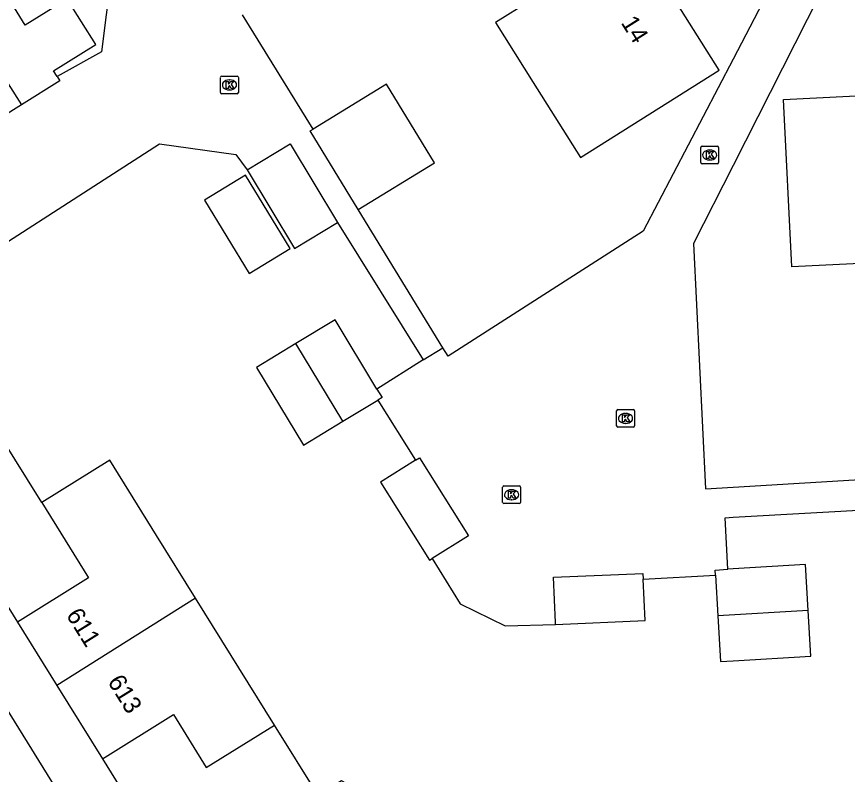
# Model space of a CAD drawing. Extents: x 158461 to 159795, y 387220 to 388672.
# Drawn here: x 158959.63 to 159006.44, y 387763.85 to 387806.55 of the extents above; entities that cross this region are included whole.
import ezdxf

# ---------------------------------------------------------------- set-up
doc = ezdxf.new("R2010")
doc.units = 0
for name, color, linetype in [('IMGEO_Kolk', 7, 'Continuous'), ('IMGEO_Pand', 7, 'Continuous'), ('IMGEO_Pand_nummerreeks', 7, 'Continuous'), ('IMGEO_Voetpad_open', 7, 'Continuous')]:
    doc.layers.add(name, color=color, linetype=linetype)

msp = doc.modelspace()

# ---------------------------------------------------------------- linework, layer by layer
at = {"layer": 'IMGEO_Kolk'}
for p, q in [((158971.125, 387802.272), (158971.125, 387803.124)), ((158971.2, 387803.198), (158972.052, 387803.198)), ((158972.126, 387803.124), (158972.126, 387802.272)), ((158971.613, 387802.978), (158971.638, 387802.978)), ((158972.052, 387802.198), (158971.2, 387802.198)), ((158971.636, 387802.418), (158971.611, 387802.418)), ((158998.258, 387799.247), (158999.11, 387799.247)), ((158998.183, 387798.321), (158998.183, 387799.173)), ((158998.671, 387799.027), (158998.696, 387799.027)), ((158999.184, 387799.173), (158999.184, 387798.321)), ((158998.694, 387798.467), (158998.669, 387798.467)), ((158999.11, 387798.247), (158998.258, 387798.247)), ((158993.441, 387783.482), (158993.441, 387784.334)), ((158993.516, 387784.408), (158994.368, 387784.408)), ((158994.442, 387784.334), (158994.442, 387783.482)), ((158993.929, 387784.188), (158993.954, 387784.188)), ((158994.368, 387783.408), (158993.516, 387783.408)), ((158993.952, 387783.628), (158993.927, 387783.628)), ((158987.094, 387780.104), (158987.946, 387780.104)), ((158987.019, 387779.178), (158987.019, 387780.03)), ((158987.507, 387779.884), (158987.532, 387779.884)), ((158988.02, 387780.03), (158988.02, 387779.178)), ((158987.53, 387779.324), (158987.505, 387779.324)), ((158987.946, 387779.104), (158987.094, 387779.104))]:
    msp.add_line(p, q, dxfattribs=at)
for points in [[(158971.125, 387802.272), (158971.125, 387803.124)], [(158971.2, 387803.198), (158972.052, 387803.198)], [(158972.126, 387803.124), (158972.126, 387802.272)], [(158971.446, 387802.898), (158971.569, 387802.898), (158971.569, 387802.747), (158971.699, 387802.898), (158971.863, 387802.898), (158971.717, 387802.747), (158971.87, 387802.498), (158971.718, 387802.498), (158971.633, 387802.662), (158971.569, 387802.595), (158971.569, 387802.498), (158971.446, 387802.498), (158971.446, 387802.898)], [(158972.052, 387802.198), (158971.2, 387802.198)], [(158998.258, 387799.247), (158999.11, 387799.247)], [(158998.183, 387798.321), (158998.183, 387799.173)], [(158998.504, 387798.947), (158998.627, 387798.947), (158998.627, 387798.796), (158998.757, 387798.947), (158998.921, 387798.947), (158998.775, 387798.796), (158998.928, 387798.547), (158998.776, 387798.547), (158998.691, 387798.711), (158998.627, 387798.644), (158998.627, 387798.547), (158998.504, 387798.547), (158998.504, 387798.947)], [(158999.184, 387799.173), (158999.184, 387798.321)], [(158999.11, 387798.247), (158998.258, 387798.247)], [(158993.441, 387783.482), (158993.441, 387784.334)], [(158993.516, 387784.408), (158994.368, 387784.408)], [(158994.442, 387784.334), (158994.442, 387783.482)], [(158993.762, 387784.108), (158993.885, 387784.108), (158993.885, 387783.957), (158994.015, 387784.108), (158994.179, 387784.108), (158994.033, 387783.957), (158994.186, 387783.708), (158994.034, 387783.708), (158993.949, 387783.872), (158993.885, 387783.805), (158993.885, 387783.708), (158993.762, 387783.708), (158993.762, 387784.108)], [(158994.368, 387783.408), (158993.516, 387783.408)], [(158987.094, 387780.104), (158987.946, 387780.104)], [(158987.019, 387779.178), (158987.019, 387780.03)], [(158987.34, 387779.804), (158987.463, 387779.804), (158987.463, 387779.653), (158987.593, 387779.804), (158987.757, 387779.804), (158987.611, 387779.653), (158987.764, 387779.404), (158987.612, 387779.404), (158987.527, 387779.568), (158987.463, 387779.501), (158987.463, 387779.404), (158987.34, 387779.404), (158987.34, 387779.804)], [(158988.02, 387780.03), (158988.02, 387779.178)], [(158987.946, 387779.104), (158987.094, 387779.104)]]:
    msp.add_lwpolyline(points, dxfattribs=at)
for centre, start, end in [((158971.202, 387803.122), 91.552, 178.448), ((158971.202, 387803.122), 91.552, 178.448), ((158972.05, 387803.122), 1.552, 88.448), ((158972.05, 387803.122), 1.552, 88.448), ((158971.202, 387802.274), 181.552, 268.448), ((158971.202, 387802.274), 181.552, 268.448), ((158972.05, 387802.274), 271.552, 358.448), ((158972.05, 387802.274), 271.552, 358.448), ((158998.26, 387799.171), 91.552, 178.448), ((158998.26, 387799.171), 91.552, 178.448), ((158999.108, 387799.171), 1.552, 88.448), ((158999.108, 387799.171), 1.552, 88.448), ((158998.26, 387798.323), 181.552, 268.448), ((158998.26, 387798.323), 181.552, 268.448), ((158999.108, 387798.323), 271.552, 358.448), ((158999.108, 387798.323), 271.552, 358.448), ((158993.518, 387784.332), 91.552, 178.448), ((158993.518, 387784.332), 91.552, 178.448), ((158994.366, 387784.332), 1.552, 88.448), ((158994.366, 387784.332), 1.552, 88.448), ((158993.518, 387783.484), 181.552, 268.448), ((158993.518, 387783.484), 181.552, 268.448), ((158994.366, 387783.484), 271.552, 358.448), ((158994.366, 387783.484), 271.552, 358.448), ((158987.096, 387780.028), 91.552, 178.448), ((158987.096, 387780.028), 91.552, 178.448), ((158987.944, 387780.028), 1.552, 88.448), ((158987.944, 387780.028), 1.552, 88.448), ((158987.096, 387779.18), 181.552, 268.448), ((158987.096, 387779.18), 181.552, 268.448), ((158987.944, 387779.18), 271.552, 358.448), ((158987.944, 387779.18), 271.552, 358.448)]:
    msp.add_arc(centre, 0.0765, start, end, dxfattribs=at)
for centre, major_axis, ratio, start_param, end_param in [((158971.612, 387802.698), (-0.387, 0.002), 0.722429, 4.712389, 7.853982), ((158971.637, 387802.698), (-0.39, 0.002), 0.717154, 1.570796, 4.712389), ((158998.67, 387798.747), (-0.387, 0.002), 0.722429, 4.712389, 7.853982), ((158998.695, 387798.747), (-0.39, 0.002), 0.717154, 1.570796, 4.712389), ((158993.928, 387783.908), (-0.387, 0.002), 0.722429, 4.712389, 7.853982), ((158993.953, 387783.908), (-0.39, 0.002), 0.717154, 1.570796, 4.712389), ((158987.506, 387779.604), (-0.387, 0.002), 0.722429, 4.712389, 7.853982), ((158987.531, 387779.604), (-0.39, 0.002), 0.717154, 1.570796, 4.712389)]:
    msp.add_ellipse(centre, major_axis=major_axis, ratio=ratio, start_param=start_param, end_param=end_param, dxfattribs=at)
at = {"layer": 'IMGEO_Pand'}
for points in [[(158990.477, 387808.64), (158986.617, 387806.207), (158988.745, 387802.835), (158991.412, 387798.606), (158999.218, 387803.53), (158994.424, 387811.128)], [(158961.923, 387803.162), (158961.718, 387803.491), (158964.094, 387804.974), (158962.485, 387807.55), (158960.109, 387806.067), (158959.354, 387807.276), (158957.154, 387805.902)], [(158957.154, 387805.902), (158959.907, 387801.574)], [(158961.923, 387803.162), (158962.071, 387802.926), (158959.907, 387801.574)], [(158978.869, 387795.685), (158983.169, 387798.314), (158980.469, 387802.73), (158976.345, 387800.208)], [(159012.511, 387797.502), (159012.692, 387792.92), (159008.311, 387792.698), (159003.317, 387792.444), (159002.838, 387801.881), (159011.766, 387802.334)], [(158959.907, 387801.574), (158957.671, 387800.177), (158957.256, 387800.841)], [(158978.869, 387795.685), (158976.169, 387800.101), (158976.345, 387800.208)], [(158972.626, 387797.91), (158975.049, 387799.368), (158977.713, 387794.939)], [(158972.626, 387797.91), (158975.29, 387793.481), (158977.713, 387794.939)], [(158975.044, 387793.489), (158972.524, 387797.611), (158970.212, 387796.198), (158972.731, 387792.076), (158975.044, 387793.489)], [(158979.935, 387785.562), (158977.573, 387789.457), (158975.365, 387788.118)], [(158975.365, 387788.118), (158973.155, 387786.778), (158975.805, 387782.408), (158978.011, 387783.745)], [(158978.011, 387783.745), (158975.365, 387788.118)], [(158979.935, 387785.562), (158980.223, 387785.087), (158979.976, 387784.937)], [(158978.011, 387783.745), (158979.976, 387784.937)], [(158961.052, 387779.171), (158958.722, 387782.915)], [(158969.72, 387773.772), (158967.52, 387777.307), (158964.878, 387781.552), (158961.052, 387779.171)], [(158982.114, 387781.561), (158980.136, 387780.32), (158982.896, 387775.923), (158983.04, 387776.014)], [(158982.114, 387781.561), (158982.326, 387781.694), (158985.086, 387777.297), (158983.04, 387776.014)], [(158961.052, 387779.171), (158963.689, 387774.923), (158959.674, 387772.428)], [(158950.865, 387778.025), (158953.387, 387773.973), (158957.226, 387776.362), (158959.674, 387772.428)], [(158999.009, 387775.079), (158998.992, 387775.363), (158999.704, 387775.405)], [(159004.233, 387773.09), (159004.079, 387775.667), (159000, 387775.423), (158999.704, 387775.405)], [(158990, 387772.299), (158989.995, 387772.417), (158989.885, 387774.959), (158994.926, 387775.177), (158994.94, 387774.844)], [(158999.009, 387775.079), (158999.146, 387772.788)], [(158990, 387772.299), (158995.041, 387772.516), (158994.94, 387774.844)], [(158969.72, 387773.772), (158961.898, 387768.855)], [(158974.165, 387766.629), (158969.72, 387773.772)], [(158999.146, 387772.788), (158999.3, 387770.211), (159000, 387770.253), (159004.387, 387770.514), (159004.233, 387773.09)], [(159004.233, 387773.09), (158999.146, 387772.788)], [(158959.674, 387772.428), (158961.898, 387768.855)], [(158961.898, 387768.855), (158964.468, 387764.726)], [(158964.468, 387764.726), (158968.476, 387767.216), (158970.322, 387764.243), (158974.165, 387766.629)], [(158980.245, 387762.254), (158977.935, 387763.495), (158976.624, 387762.679), (158974.165, 387766.629)], [(158964.468, 387764.726), (158966.581, 387761.331), (158962.812, 387758.985), (158965.317, 387754.961), (158975.259, 387761.149), (158977.604, 387757.38)]]:
    msp.add_lwpolyline(points, dxfattribs=at)
at = {"layer": 'IMGEO_Voetpad_open'}
for points in [[(158957.259, 387820.943), (158964.937, 387808.755), (158964.416, 387804.557), (158961.923, 387803.162)], [(159002.375, 387808.704), (159000, 387804.152), (158994.942, 387794.458), (158983.942, 387787.419), (158983.652, 387787.892)], [(159004.865, 387807.775), (159000, 387798.149), (158997.78, 387793.756), (158998.443, 387779.94), (159000, 387780.034), (159008.089, 387780.52)], [(158976.345, 387800.208), (158972.357, 387806.645)], [(158953.966, 387790.556), (158967.683, 387799.376), (158971.991, 387798.773), (158972.626, 387797.91)], [(158983.652, 387787.892), (158978.869, 387795.685)], [(158977.713, 387794.939), (158982.542, 387787.211)], [(158982.542, 387787.211), (158983.652, 387787.892)], [(158982.542, 387787.211), (158979.935, 387785.562)], [(158945.564, 387785.349), (158953.827, 387771.988), (158956.246, 387771.106), (158956.636, 387771.426), (158961.841, 387763.046), (158961.521, 387762.826), (158961.041, 387760.377), (158965.166, 387753.767), (158968.506, 387750), (158969.131, 387749.295)], [(158979.976, 387784.937), (158982.114, 387781.561)], [(158999.704, 387775.405), (158999.552, 387778.31), (159000, 387778.335), (159008.415, 387778.812)], [(158983.04, 387776.014), (158984.623, 387773.454), (158987.158, 387772.211), (158990, 387772.299)], [(158994.94, 387774.844), (158999.009, 387775.079)]]:
    msp.add_lwpolyline(points, dxfattribs=at)

# ---------------------------------------------------------------- texts
at = {"layer": 'IMGEO_Pand_nummerreeks'}
for s, rotation, p in [('14', 302.2516, (158993.654, 387806.201)), ('611', 301.8996, (158962.393, 387772.83)), ('613', 301.8996, (158964.73, 387769.076))]:
    msp.add_text(s, height=1, rotation=rotation, dxfattribs=at).set_placement(p)

doc.saveas('drawing.dxf')
